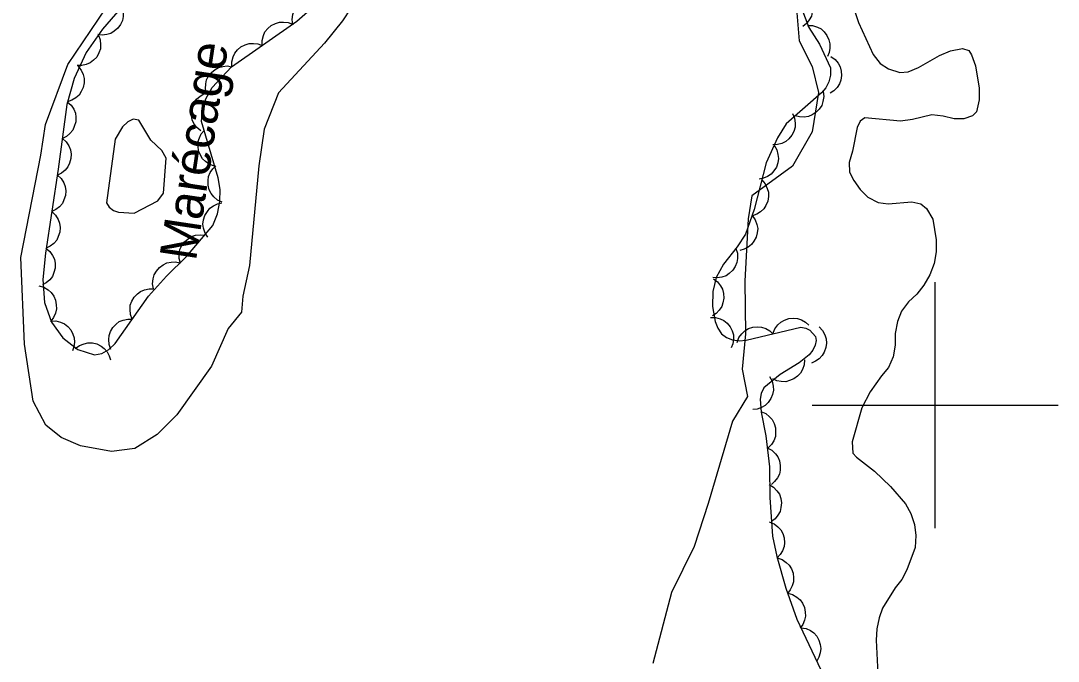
# Model space of a CAD drawing. Extents: x 282461 to 284471, y 5554090 to 5557646.
# Drawn here: x 283925.7 to 284010, y 5555579.2 to 5555631.2 of the extents above; entities that cross this region are included whole.
import ezdxf

# ---------------------------------------------------------------- set-up
doc = ezdxf.new("R2010")
doc.units = 0
for name, color, linetype in [('Niveau 1', 7, 'Continuous'), ('Niveau 4', 7, 'Continuous'), ('Niveau 44', 7, 'Continuous'), ('Niveau 61', 7, 'Continuous'), ('Niveau 7', 7, 'Continuous')]:
    doc.layers.add(name, color=color, linetype=linetype)

msp = doc.modelspace()

# ---------------------------------------------------------------- linework, layer by layer
at = {"layer": 'Niveau 1'}
for points in [[(283953.87, 5555634.33), (283951.84, 5555631.22), (283950.38, 5555629.41), (283946.64, 5555625.37), (283945.49, 5555622.44), (283945.06, 5555619.44), (283944.3, 5555611.34), (283943.74, 5555608.87), (283943.64, 5555607.55), (283942.57, 5555606.23), (283941.21, 5555603.17), (283938.39, 5555599.21), (283936.8, 5555597.62), (283934.99, 5555596.49), (283933.07, 5555596.25), (283930.57, 5555596.7), (283928.99, 5555597.37), (283927.74, 5555598.38), (283926.71, 5555600.34), (283926.01, 5555604.95), (283925.71, 5555612.01), (283927.34, 5555620.32), (283927.73, 5555622.81), (283929.53, 5555627.69), (283933.28, 5555633.24)], [(283988.71, 5555632.52), (283988.96, 5555629.59), (283990.01, 5555627.52), (283990.53, 5555625.41), (283990.02, 5555622.22), (283988.4, 5555619.42), (283985.11, 5555617.01), (283984.8, 5555615.15), (283984.53, 5555610.07), (283984.59, 5555605.79), (283984.31, 5555602.93), (283984.76, 5555600.71), (283983.54, 5555598.7), (283981.57, 5555592.02), (283980.41, 5555588.52), (283978.57, 5555584.79), (283977.06, 5555579.01)]]:
    msp.add_lwpolyline(points, dxfattribs=at)
at = {"layer": 'Niveau 4'}
for points in [[(283993.2, 5555632.79), (283993.77, 5555631.09), (283994.96, 5555628.5), (283995.53, 5555627.76), (283996.21, 5555627.32), (283997.12, 5555627.04), (283997.8, 5555627.09), (283998.65, 5555627.44), (284000.35, 5555628.4), (284001.25, 5555628.8), (284002.22, 5555628.98), (284002.73, 5555628.81), (284002.95, 5555628.47), (284003.29, 5555627.57), (284003.58, 5555625.76), (284003.58, 5555624.8), (284003.36, 5555623.84), (284003.02, 5555623.5), (284002.34, 5555623.27), (284001.55, 5555623.27), (284000.64, 5555623.49), (283999.73, 5555623.6), (283998.15, 5555623.2), (283997.18, 5555623.08), (283994.29, 5555623.35), (283993.9, 5555623.07), (283993.67, 5555622.56), (283993.28, 5555620.64), (283993, 5555619.73), (283993.05, 5555618.94), (283993.4, 5555618.26), (283993.91, 5555617.53), (283994.53, 5555616.91), (283995.38, 5555616.46), (283996.17, 5555616.35), (283998.1, 5555616.53), (283998.84, 5555616.36), (283999.29, 5555615.97), (283999.8, 5555615.12), (284000.09, 5555613.43), (284000.09, 5555612.47), (283999.92, 5555611.51), (283999.58, 5555610.6), (283999.08, 5555609.75), (283998.51, 5555609.02), (283997.83, 5555608.39), (283997.27, 5555607.65), (283996.93, 5555606.81), (283996.76, 5555605.84), (283996.76, 5555604.88), (283996.59, 5555603.92), (283996.2, 5555603.07), (283995.63, 5555602.39), (283994.73, 5555601.09), (283994.05, 5555599.79), (283993.26, 5555597.02), (283993.32, 5555596.11), (283993.6, 5555595.78), (283995.08, 5555594.65), (283996.38, 5555593.41), (283997.58, 5555592), (283998.03, 5555591.21), (283998.31, 5555590.31), (283998.43, 5555589.41), (283998.37, 5555588.45), (283997.7, 5555586.64), (283997.3, 5555585.84), (283996.74, 5555585.16), (283995.72, 5555583.52), (283995.44, 5555582.73), (283995.27, 5555581.82), (283995.21, 5555580.92)], [(283995.21, 5555580.92), (283995.33, 5555578.21)]]:
    msp.add_lwpolyline(points, dxfattribs=at)
at = {"layer": 'Niveau 44'}
for points in [[(283935.89, 5555634.67), (283932.34, 5555630.54), (283931.03, 5555628.65), (283930.05, 5555626.53), (283929.46, 5555624.43), (283928.76, 5555619.17), (283927.71, 5555612.34), (283927.51, 5555610.22), (283927.65, 5555608.35), (283928.2, 5555606.76), (283929.14, 5555605.47), (283930.36, 5555604.53), (283931.69, 5555604.1), (283932.3, 5555604.21), (283932.86, 5555604.54), (283933.38, 5555605.02), (283936.09, 5555608.87), (283937.55, 5555610.49), (283939.18, 5555612.09), (283941.31, 5555614.61), (283941.69, 5555615.55), (283941.89, 5555616.54), (283941.9, 5555617.52), (283941.74, 5555618.47), (283940.4, 5555623.05), (283940.48, 5555623.98), (283940.75, 5555624.9), (283941.27, 5555625.8), (283942.83, 5555627.48), (283948.15, 5555631.21), (283950.06, 5555632.88)], [(283989.04, 5555633.77), (283989.4, 5555633.57), (283989.68, 5555633.27), (283989.87, 5555633), (283989.99, 5555632.67), (283990.05, 5555632.31), (283990.01, 5555631.92), (283989.95, 5555631.6), (283989.77, 5555631.3), (283989.54, 5555631.01), (283989.26, 5555630.78)], [(283933.93, 5555632.39), (283934.04, 5555631.99), (283934.03, 5555631.58), (283933.98, 5555631.25), (283933.82, 5555630.94), (283933.61, 5555630.63), (283933.31, 5555630.39), (283933.04, 5555630.21), (283932.7, 5555630.11), (283932.33, 5555630.07), (283931.97, 5555630.11)], [(283947.81, 5555630.91), (283947.76, 5555631.33), (283947.82, 5555631.73), (283947.92, 5555632.04), (283948.12, 5555632.34), (283948.38, 5555632.6), (283948.71, 5555632.8), (283949, 5555632.94), (283949.35, 5555632.99), (283949.72, 5555632.98), (283950.07, 5555632.89)], [(283989.15, 5555632.27), (283989.73, 5555630.69), (283990.59, 5555629.34), (283991.51, 5555627.4), (283991.5, 5555626.81), (283991.36, 5555626.27), (283991.11, 5555625.78), (283990.77, 5555625.37)], [(283945.31, 5555629.22), (283945.31, 5555629.64), (283945.42, 5555630.03), (283945.55, 5555630.34), (283945.78, 5555630.61), (283946.06, 5555630.84), (283946.41, 5555631.01), (283946.72, 5555631.12), (283947.07, 5555631.13), (283947.44, 5555631.08), (283947.78, 5555630.95)], [(283989.63, 5555630.85), (283990.04, 5555630.84), (283990.43, 5555630.71), (283990.73, 5555630.57), (283990.99, 5555630.33), (283991.21, 5555630.03), (283991.36, 5555629.68), (283991.45, 5555629.37), (283991.45, 5555629.02), (283991.38, 5555628.65), (283991.24, 5555628.32)], [(283932.02, 5555630.07), (283932.17, 5555629.68), (283932.2, 5555629.28), (283932.18, 5555628.95), (283932.06, 5555628.62), (283931.88, 5555628.29), (283931.61, 5555628.02), (283931.36, 5555627.81), (283931.03, 5555627.68), (283930.67, 5555627.6), (283930.3, 5555627.6)], [(283942.85, 5555627.5), (283942.85, 5555627.91), (283942.96, 5555628.31), (283943.09, 5555628.61), (283943.32, 5555628.88), (283943.6, 5555629.12), (283943.95, 5555629.28), (283944.26, 5555629.39), (283944.61, 5555629.4), (283944.98, 5555629.35), (283945.31, 5555629.22)], [(283991.53, 5555628.34), (283991.87, 5555628.1), (283992.12, 5555627.78), (283992.29, 5555627.5), (283992.37, 5555627.15), (283992.4, 5555626.79), (283992.33, 5555626.41), (283992.23, 5555626.1), (283992.03, 5555625.81), (283991.78, 5555625.54), (283991.48, 5555625.34)], [(283930.34, 5555627.55), (283930.61, 5555627.23), (283930.77, 5555626.86), (283930.86, 5555626.54), (283930.85, 5555626.19), (283930.78, 5555625.82), (283930.62, 5555625.48), (283930.45, 5555625.2), (283930.18, 5555624.97), (283929.87, 5555624.77), (283929.52, 5555624.66)], [(283940.8, 5555625.3), (283940.71, 5555625.7), (283940.74, 5555626.11), (283940.8, 5555626.44), (283940.97, 5555626.75), (283941.2, 5555627.04), (283941.5, 5555627.27), (283941.78, 5555627.44), (283942.12, 5555627.53), (283942.49, 5555627.56), (283942.85, 5555627.5)], [(283940.33, 5555622.29), (283940.01, 5555622.55), (283939.78, 5555622.89), (283939.63, 5555623.19), (283939.57, 5555623.54), (283939.57, 5555623.91), (283939.67, 5555624.28), (283939.78, 5555624.58), (283940, 5555624.86), (283940.28, 5555625.11), (283940.59, 5555625.29)], [(283990.77, 5555625.37), (283987.89, 5555622.87), (283987.18, 5555621.73), (283986.27, 5555619.68), (283985.3, 5555615.89), (283984.59, 5555613.9), (283983.92, 5555612.87), (283982.8, 5555611.46), (283982.21, 5555610.38), (283981.95, 5555609.23), (283981.92, 5555608.02), (283982.12, 5555606.81), (283982.34, 5555606.26), (283982.65, 5555605.81), (283983.06, 5555605.49), (283983.53, 5555605.3), (283984.07, 5555605.24), (283984.65, 5555605.28), (283989.08, 5555606.35), (283989.49, 5555606.27), (283989.83, 5555606.1), (283990.28, 5555605.59), (283990.33, 5555605.25), (283990.25, 5555604.87), (283990.07, 5555604.48), (283989.77, 5555604.09), (283988.96, 5555603.45), (283987.4, 5555602.5), (283986.09, 5555601.41), (283985.86, 5555600.96), (283985.78, 5555600.49), (283985.86, 5555599.43), (283986.25, 5555597.5), (283986.53, 5555594.99), (283986.58, 5555592.51), (283986.78, 5555589.36), (283987.14, 5555587.72), (283987.87, 5555585.14), (283988.77, 5555582.61), (283990.96, 5555577.99)], [(283990.9, 5555625.48), (283990.95, 5555625.07), (283990.88, 5555624.67), (283990.78, 5555624.35), (283990.58, 5555624.06), (283990.32, 5555623.8), (283990, 5555623.6), (283989.7, 5555623.46), (283989.35, 5555623.41), (283988.98, 5555623.42), (283988.63, 5555623.52)], [(283929.49, 5555624.66), (283929.8, 5555624.39), (283930.02, 5555624.04), (283930.15, 5555623.74), (283930.19, 5555623.39), (283930.18, 5555623.02), (283930.06, 5555622.65), (283929.94, 5555622.35), (283929.7, 5555622.08), (283929.42, 5555621.84), (283929.09, 5555621.68)], [(283988.41, 5555623.71), (283988.58, 5555623.32), (283988.63, 5555622.92), (283988.63, 5555622.59), (283988.52, 5555622.25), (283988.36, 5555621.93), (283988.1, 5555621.64), (283987.86, 5555621.42), (283987.54, 5555621.27), (283987.18, 5555621.17), (283986.82, 5555621.16)], [(283941.46, 5555619.43), (283941.06, 5555619.56), (283940.72, 5555619.79), (283940.48, 5555620.02), (283940.3, 5555620.32), (283940.16, 5555620.66), (283940.12, 5555621.04), (283940.11, 5555621.37), (283940.22, 5555621.71), (283940.38, 5555622.04), (283940.61, 5555622.32)], [(283929.09, 5555621.68), (283929.41, 5555621.41), (283929.62, 5555621.06), (283929.75, 5555620.75), (283929.8, 5555620.4), (283929.78, 5555620.04), (283929.67, 5555619.67), (283929.54, 5555619.37), (283929.31, 5555619.1), (283929.02, 5555618.86), (283928.7, 5555618.7)], [(283986.91, 5555621.12), (283987.13, 5555620.76), (283987.23, 5555620.37), (283987.28, 5555620.04), (283987.22, 5555619.69), (283987.1, 5555619.35), (283986.89, 5555619.03), (283986.68, 5555618.77), (283986.39, 5555618.58), (283986.04, 5555618.44), (283985.69, 5555618.37)], [(283942.07, 5555616.49), (283941.69, 5555616.67), (283941.39, 5555616.94), (283941.17, 5555617.19), (283941.02, 5555617.51), (283940.93, 5555617.87), (283940.93, 5555618.25), (283940.97, 5555618.58), (283941.11, 5555618.9), (283941.31, 5555619.21), (283941.57, 5555619.46)], [(283928.69, 5555618.7), (283929, 5555618.42), (283929.2, 5555618.07), (283929.33, 5555617.76), (283929.37, 5555617.41), (283929.34, 5555617.04), (283929.22, 5555616.68), (283929.09, 5555616.38), (283928.85, 5555616.12), (283928.56, 5555615.89), (283928.23, 5555615.73)], [(283985.92, 5555618.3), (283986.19, 5555617.98), (283986.36, 5555617.61), (283986.46, 5555617.3), (283986.46, 5555616.95), (283986.4, 5555616.58), (283986.25, 5555616.23), (283986.08, 5555615.95), (283985.82, 5555615.71), (283985.51, 5555615.51), (283985.17, 5555615.39)], [(283940.92, 5555613.64), (283940.69, 5555613.99), (283940.57, 5555614.38), (283940.51, 5555614.71), (283940.56, 5555615.06), (283940.67, 5555615.41), (283940.87, 5555615.74), (283941.07, 5555616), (283941.36, 5555616.2), (283941.69, 5555616.36), (283942.05, 5555616.43)], [(283928.23, 5555615.73), (283928.54, 5555615.45), (283928.74, 5555615.1), (283928.87, 5555614.79), (283928.91, 5555614.44), (283928.88, 5555614.07), (283928.76, 5555613.71), (283928.63, 5555613.41), (283928.39, 5555613.15), (283928.1, 5555612.92), (283927.77, 5555612.76)], [(283985.13, 5555615.4), (283985.37, 5555615.07), (283985.51, 5555614.68), (283985.58, 5555614.36), (283985.55, 5555614.01), (283985.45, 5555613.65), (283985.27, 5555613.32), (283985.08, 5555613.05), (283984.8, 5555612.84), (283984.47, 5555612.67), (283984.12, 5555612.58)], [(283938.7, 5555611.52), (283938.58, 5555611.92), (283938.59, 5555612.33), (283938.64, 5555612.66), (283938.79, 5555612.97), (283939.01, 5555613.28), (283939.3, 5555613.52), (283939.57, 5555613.71), (283939.91, 5555613.81), (283940.28, 5555613.85), (283940.64, 5555613.81)], [(283927.75, 5555612.76), (283928.07, 5555612.5), (283928.3, 5555612.16), (283928.44, 5555611.86), (283928.5, 5555611.51), (283928.5, 5555611.14), (283928.4, 5555610.77), (283928.28, 5555610.47), (283928.06, 5555610.19), (283927.78, 5555609.94), (283927.47, 5555609.77)], [(283983.81, 5555612.73), (283983.94, 5555612.34), (283983.94, 5555611.93), (283983.9, 5555611.6), (283983.76, 5555611.28), (283983.56, 5555610.97), (283983.27, 5555610.71), (283983.01, 5555610.52), (283982.67, 5555610.41), (283982.3, 5555610.36), (283981.95, 5555610.38)], [(283936.5, 5555609.46), (283936.42, 5555609.87), (283936.47, 5555610.28), (283936.55, 5555610.6), (283936.73, 5555610.9), (283936.97, 5555611.18), (283937.29, 5555611.4), (283937.57, 5555611.56), (283937.92, 5555611.63), (283938.29, 5555611.64), (283938.64, 5555611.56)], [(283927.18, 5555609.7), (283927.59, 5555609.59), (283927.94, 5555609.37), (283928.19, 5555609.16), (283928.39, 5555608.87), (283928.54, 5555608.53), (283928.6, 5555608.15), (283928.62, 5555607.82), (283928.53, 5555607.48), (283928.38, 5555607.14), (283928.17, 5555606.85)], [(283981.98, 5555610.27), (283982.32, 5555610.02), (283982.56, 5555609.7), (283982.73, 5555609.42), (283982.81, 5555609.07), (283982.83, 5555608.7), (283982.76, 5555608.33), (283982.66, 5555608.02), (283982.46, 5555607.73), (283982.2, 5555607.46), (283981.9, 5555607.27)], [(283934.77, 5555606.99), (283934.62, 5555607.38), (283934.59, 5555607.79), (283934.61, 5555608.12), (283934.74, 5555608.45), (283934.92, 5555608.77), (283935.19, 5555609.04), (283935.44, 5555609.25), (283935.77, 5555609.38), (283936.14, 5555609.46), (283936.5, 5555609.45)], [(283981.74, 5555607.14), (283982.15, 5555607.14), (283982.54, 5555607.03), (283982.84, 5555606.89), (283983.11, 5555606.66), (283983.35, 5555606.38), (283983.51, 5555606.03), (283983.61, 5555605.72), (283983.62, 5555605.37), (283983.57, 5555605), (283983.44, 5555604.67)], [(283986.82, 5555605.8), (283986.97, 5555606.2), (283987.22, 5555606.52), (283987.45, 5555606.75), (283987.76, 5555606.92), (283988.11, 5555607.04), (283988.49, 5555607.06), (283988.82, 5555607.05), (283989.15, 5555606.93), (283989.47, 5555606.75), (283989.74, 5555606.51)], [(283928.14, 5555606.84), (283928.56, 5555606.85), (283928.95, 5555606.75), (283929.26, 5555606.62), (283929.53, 5555606.4), (283929.78, 5555606.12), (283929.95, 5555605.78), (283930.06, 5555605.47), (283930.08, 5555605.12), (283930.03, 5555604.75), (283929.91, 5555604.41)], [(283933.04, 5555604.53), (283932.89, 5555604.92), (283932.86, 5555605.33), (283932.88, 5555605.66), (283933, 5555605.99), (283933.19, 5555606.31), (283933.46, 5555606.58), (283933.71, 5555606.79), (283934.04, 5555606.92), (283934.41, 5555607), (283934.77, 5555606.99)], [(283983.91, 5555605.1), (283984.05, 5555605.49), (283984.3, 5555605.81), (283984.53, 5555606.05), (283984.84, 5555606.22), (283985.19, 5555606.33), (283985.58, 5555606.36), (283985.9, 5555606.35), (283986.23, 5555606.23), (283986.56, 5555606.05), (283986.82, 5555605.8)], [(283990.57, 5555606.37), (283990.86, 5555606.07), (283991.04, 5555605.71), (283991.15, 5555605.4), (283991.17, 5555605.04), (283991.13, 5555604.68), (283990.98, 5555604.32), (283990.83, 5555604.03), (283990.58, 5555603.78), (283990.28, 5555603.57), (283989.95, 5555603.43)], [(283930.14, 5555604.6), (283930.47, 5555604.86), (283930.85, 5555605), (283931.17, 5555605.08), (283931.53, 5555605.06), (283931.89, 5555604.98), (283932.23, 5555604.8), (283932.5, 5555604.62), (283932.72, 5555604.35), (283932.9, 5555604.02), (283933, 5555603.68)], [(283989.38, 5555603.7), (283989.36, 5555603.29), (283989.22, 5555602.9), (283989.07, 5555602.61), (283988.82, 5555602.36), (283988.53, 5555602.14), (283988.17, 5555602), (283987.86, 5555601.91), (283987.5, 5555601.92), (283987.14, 5555601.99), (283986.81, 5555602.14)], [(283986.55, 5555602.32), (283986.75, 5555601.95), (283986.84, 5555601.55), (283986.86, 5555601.22), (283986.79, 5555600.88), (283986.65, 5555600.54), (283986.42, 5555600.23), (283986.2, 5555599.99), (283985.89, 5555599.82), (283985.55, 5555599.69), (283985.19, 5555599.64)], [(283985.85, 5555599.49), (283986.23, 5555599.33), (283986.55, 5555599.07), (283986.77, 5555598.83), (283986.93, 5555598.51), (283987.03, 5555598.16), (283987.04, 5555597.78), (283987.02, 5555597.45), (283986.89, 5555597.12), (283986.69, 5555596.81), (283986.44, 5555596.55)], [(283986.36, 5555596.54), (283986.73, 5555596.34), (283987.02, 5555596.06), (283987.22, 5555595.8), (283987.35, 5555595.47), (283987.42, 5555595.11), (283987.4, 5555594.72), (283987.34, 5555594.4), (283987.18, 5555594.09), (283986.96, 5555593.79), (283986.69, 5555593.56)], [(283986.51, 5555593.55), (283986.87, 5555593.33), (283987.15, 5555593.04), (283987.34, 5555592.77), (283987.45, 5555592.43), (283987.51, 5555592.07), (283987.47, 5555591.69), (283987.4, 5555591.37), (283987.22, 5555591.06), (283986.99, 5555590.77), (283986.7, 5555590.55)], [(283986.52, 5555590.53), (283986.91, 5555590.37), (283987.23, 5555590.12), (283987.46, 5555589.88), (283987.62, 5555589.57), (283987.73, 5555589.22), (283987.75, 5555588.83), (283987.73, 5555588.51), (283987.6, 5555588.18), (283987.41, 5555587.86), (283987.17, 5555587.6)], [(283987.17, 5555587.6), (283987.57, 5555587.47), (283987.9, 5555587.23), (283988.15, 5555587.01), (283988.32, 5555586.71), (283988.46, 5555586.36), (283988.5, 5555585.98), (283988.5, 5555585.65), (283988.39, 5555585.32), (283988.22, 5555584.99), (283987.99, 5555584.71)], [(283988.02, 5555584.72), (283988.42, 5555584.62), (283988.77, 5555584.41), (283989.03, 5555584.2), (283989.23, 5555583.91), (283989.38, 5555583.57), (283989.45, 5555583.19), (283989.47, 5555582.87), (283989.38, 5555582.53), (283989.24, 5555582.19), (283989.02, 5555581.9)], [(283989.09, 5555581.92), (283989.51, 5555581.86), (283989.87, 5555581.69), (283990.15, 5555581.5), (283990.38, 5555581.24), (283990.56, 5555580.92), (283990.67, 5555580.55), (283990.72, 5555580.23), (283990.67, 5555579.88), (283990.56, 5555579.52), (283990.38, 5555579.21)]]:
    msp.add_lwpolyline(points, dxfattribs=at)
at = {"layer": 'Niveau 61'}
for points in [[(284000, 5555590), (284000, 5555610)], [(283990, 5555600), (284010, 5555600)]]:
    msp.add_lwpolyline(points, dxfattribs=at)
at = {"layer": 'Niveau 7'}
msp.add_lwpolyline([(283937.52, 5555620.06), (283937.18, 5555620.7), (283936.28, 5555621.53), (283935.31, 5555623.16), (283934.84, 5555623.25), (283934.4, 5555623.01), (283933.98, 5555622.61), (283933.37, 5555621.61), (283932.68, 5555616.43), (283932.9, 5555616.09), (283933.25, 5555615.82), (283933.65, 5555615.68), (283934.93, 5555615.59), (283936.84, 5555616.61), (283937.32, 5555617.23), (283937.52, 5555620.06)], dxfattribs=at)

# ---------------------------------------------------------------- texts
msp.add_text('Marécage', height=2.9999, rotation=81.51387, dxfattribs=at).set_placement((283939.94, 5555611.65))

doc.saveas('drawing.dxf')
